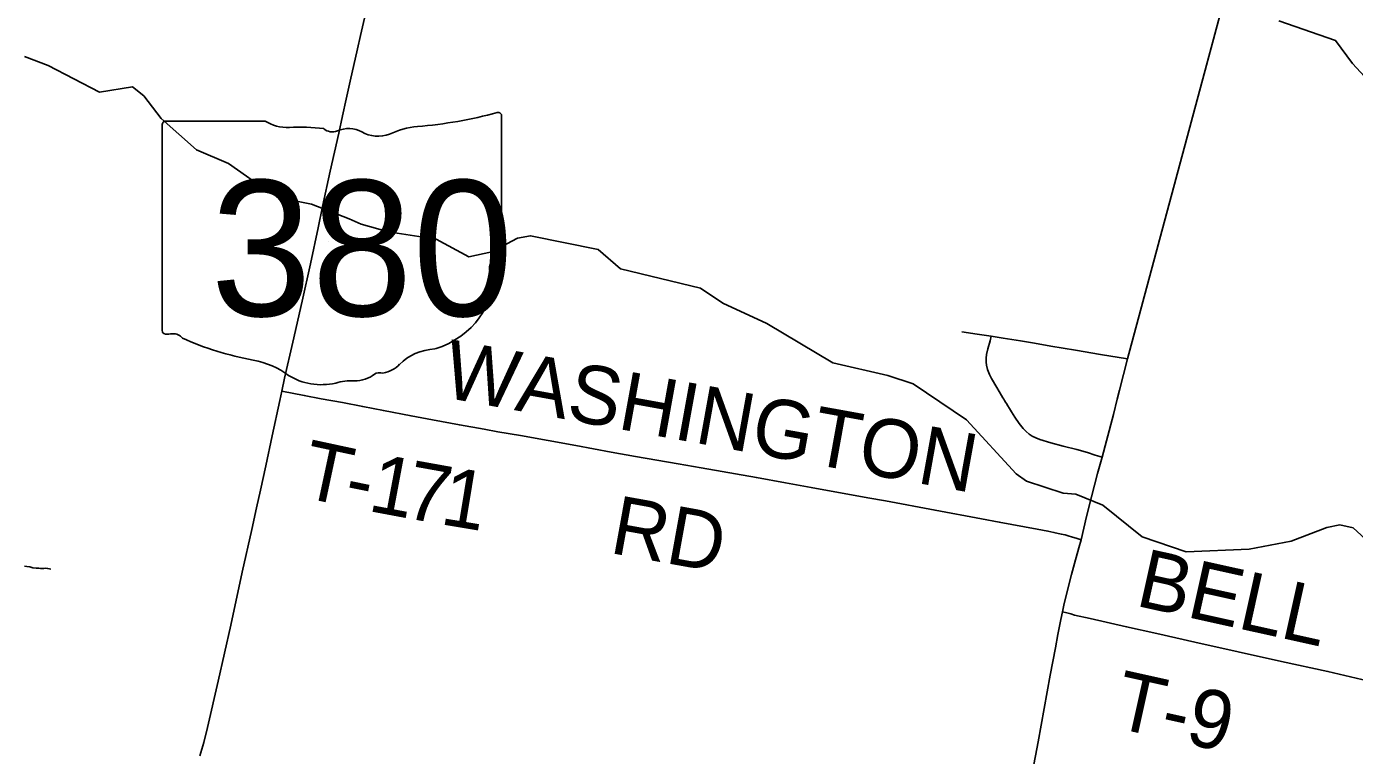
# Model space of a CAD drawing. Extents: x -1.4 to 35.4, y 0 to 22.
# Drawn here: x 12.483 to 13.773, y 16.794 to 17.502 of the extents above; entities that cross this region are included whole.
import ezdxf

# ---------------------------------------------------------------- set-up
doc = ezdxf.new("R2010")
doc.units = 0
for name, color, linetype in [('GM_X_County_Road', 7, 'Continuous'), ('GM_X_Minor_River', 7, 'Continuous'), ('GM_X_State_Location', 7, 'Continuous'), ('GM_X_State_Route', 7, 'Continuous'), ('GM_X_State_Shield', 7, 'Continuous'), ('GM_X_Township_Road', 7, 'Continuous'), ('GM_X_Township_Road_Text', 7, 'Continuous')]:
    doc.layers.add(name, color=color, linetype=linetype)

msp = doc.modelspace()

# ---------------------------------------------------------------- linework, layer by layer
at = {"layer": 'GM_X_County_Road'}
for p, q in [((13.6358, 17.4895), (13.6908, 17.695)), ((13.6291, 17.4644), (13.6358, 17.4895)), ((13.5525, 17.1789), (13.6291, 17.4644))]:
    msp.add_line(p, q, dxfattribs=at)
for points in [[(13.5278, 17.0834), (13.532, 17.0994), (13.5386, 17.1248), (13.5424, 17.1396), (13.5446, 17.1486), (13.5525, 17.1789)], [(13.5074, 17.0031), (13.5126, 17.0256), (13.5175, 17.0447), (13.5233, 17.0674), (13.5258, 17.0766), (13.5278, 17.0834)], [(13.4893, 16.9332), (13.4906, 16.9397), (13.4954, 16.9593), (13.4979, 16.9694), (13.5009, 16.9802), (13.5051, 16.9953), (13.5074, 17.0031)], [(13.4602, 16.778), (13.4656, 16.8067), (13.4773, 16.8715), (13.4824, 16.8982), (13.4848, 16.9111), (13.4877, 16.9256), (13.4893, 16.9332)]]:
    msp.add_lwpolyline(points, dxfattribs=at)
at = {"layer": 'GM_X_Minor_River'}
for points in [[(13.6994, 17.5074), (13.7545, 17.4882), (13.7708, 17.4659), (13.8018, 17.4327)], [(12.4807, 17.4726), (12.5038, 17.4639), (12.5538, 17.4379), (12.5858, 17.4431), (12.5967, 17.4345), (12.6137, 17.4126), (12.6478, 17.382), (12.6791, 17.3689), (12.7196, 17.3401), (12.7324, 17.3346), (12.7596, 17.3292), (12.7962, 17.3149), (12.8079, 17.3098), (12.8344, 17.3025), (12.8809, 17.2952), (12.9125, 17.2779), (12.935, 17.2829), (12.9599, 17.2961), (12.9725, 17.2986), (13.0383, 17.2853), (13.06, 17.2663), (13.1376, 17.2475), (13.1593, 17.233), (13.2019, 17.2133), (13.2662, 17.175), (13.3195, 17.1627), (13.3441, 17.1547), (13.3958, 17.1196), (13.4443, 17.0671), (13.4541, 17.0601), (13.4899, 17.0485), (13.5021, 17.0475), (13.5285, 17.0368), (13.5667, 17.0061), (13.6093, 16.9914), (13.6705, 16.9941), (13.7113, 17.0017), (13.746, 17.0152), (13.7586, 17.0176), (13.7715, 17.0148), (13.8152, 16.9745)], [(12.4807, 16.9776), (12.483, 16.9772), (12.486, 16.9768), (12.489, 16.976), (12.4921, 16.9756)], [(12.4921, 16.9756), (12.4947, 16.9756), (12.4966, 16.9752), (12.4996, 16.9752), (12.5015, 16.9755), (12.5034, 16.9751), (12.5053, 16.9748), (12.5065, 16.9747)]]:
    msp.add_lwpolyline(points, dxfattribs=at)
at = {"layer": 'GM_X_State_Route'}
for points in [[(12.7934, 17.4314), (12.7959, 17.443), (12.7972, 17.4488), (12.8045, 17.4803), (12.8074, 17.493), (12.8149, 17.5267)], [(12.6511, 16.7933), (12.655, 16.8063), (12.6586, 16.8208), (12.6689, 16.8656), (12.6814, 16.9201), (12.6924, 16.9718), (12.7016, 17.013), (12.7063, 17.0342), (12.71, 17.0512), (12.7152, 17.0749), (12.7216, 17.104), (12.729, 17.1386), (12.7308, 17.1474), (12.7335, 17.16), (12.7414, 17.1951), (12.7505, 17.2351), (12.7588, 17.2714), (12.7662, 17.3061), (12.7705, 17.3271), (12.7778, 17.3612), (12.7861, 17.3981), (12.7898, 17.4151), (12.7934, 17.4314)]]:
    msp.add_lwpolyline(points, dxfattribs=at)
at = {"layer": 'GM_X_State_Shield'}
for p, q in [((12.9443, 17.3103), (12.9443, 17.415)), ((12.6147, 17.4066), (12.6147, 17.2064)), ((12.7145, 17.41), (12.618, 17.41)), ((12.9443, 17.3103), (12.9443, 17.3103))]:
    msp.add_line(p, q, dxfattribs=at)
for centre, major_axis, start_param, end_param in [((12.8269, 17.6828), (0.3495, 0), 4.814394, 5.042369), ((12.9406, 17.4154), (0.00367, 0), 6.141152, 7.989035), ((12.6185, 17.407), (0.00382, 0), 1.712693, 3.28349), ((12.7375, 17.4332), (0.037, 0), 4.042523, 4.731795), ((12.7497, 17.2977), (0.133, 0), 1.404758, 1.657858), ((12.7799, 17.408), (0.0107, 0), 3.836095, 5.185415), ((12.7956, 17.3849), (0.0222, 0), 0.950623, 2.079405), ((12.8715, 17.3489), (0.0703, 0), 1.699011, 2.107814), ((12.8243, 17.4166), (0.0267, 0), 4.081561, 5.145723), ((12.9434, 17.3026), (0.00568, 0), 1.883978, 3.671073), ((12.9073, 17.2894), (0.0341, 0), 5.934695, 6.695948), ((12.9404, 17.3099), (0.00393, 0), 5.05454, 6.418171), ((12.9574, 17.2665), (0.0248, 0), 2.387724, 3.262537), ((12.8465, 17.2532), (0.0874, 0), 5.101752, 6.440018), ((12.6185, 17.206), (0.00385, 0), 3.00124, 4.508301), ((12.6191, 17.2265), (0.0294, 0), 4.665946, 4.897461), ((12.6251, 17.1949), (0.0106, 0), 0.519207, 1.627899), ((12.7589, 17.3747), (0.2524, 0), 4.195997, 4.488961), ((12.8833, 17.1503), (0.0479, 0), 1.647645, 2.488434), ((12.6837, 17.1165), (0.079, 0), 0.823519, 1.323587), ((12.8227, 17.1871), (0.0282, 0), 4.937069, 5.64225), ((12.7691, 17.1939), (0.0501, 0), 4.026481, 4.996735), ((12.7981, 17.1247), (0.0412, 0), 1.495662, 1.94098), ((12.8017, 17.1789), (0.0267, 0), 4.691044, 5.507374), ((12.8259, 17.1595), (0.00752, 0), 1.147584, 2.315152)]:
    msp.add_ellipse(centre, major_axis=major_axis, ratio=0.8, start_param=start_param, end_param=end_param, dxfattribs=at)
at = {"layer": 'GM_X_Township_Road'}
for points in [[(13.3913, 17.2052), (13.4063, 17.2029), (13.42, 17.2009)], [(13.5278, 17.0834), (13.5211, 17.0855), (13.5134, 17.0879), (13.5032, 17.0908), (13.49, 17.0942), (13.478, 17.0974), (13.4673, 17.1006), (13.4633, 17.1021), (13.4599, 17.1038), (13.4568, 17.1058), (13.454, 17.1082), (13.4509, 17.1113), (13.4471, 17.1162), (13.4428, 17.1223), (13.4396, 17.1276), (13.4378, 17.1308), (13.4361, 17.1333), (13.4348, 17.1354), (13.4338, 17.137), (13.4329, 17.1386), (13.4322, 17.1396), (13.4313, 17.1412), (13.43, 17.1433), (13.4253, 17.1511), (13.4202, 17.1599), (13.4182, 17.1638), (13.4165, 17.1685), (13.4155, 17.1727), (13.4151, 17.1758), (13.4151, 17.1795), (13.4154, 17.1832), (13.4166, 17.1887), (13.4188, 17.1964), (13.42, 17.2009)], [(13.42, 17.2009), (13.4315, 17.199), (13.4485, 17.1963), (13.4619, 17.1941), (13.478, 17.1912), (13.5017, 17.1873), (13.5262, 17.1832), (13.5525, 17.1789)], [(12.7308, 17.1474), (12.7527, 17.1434), (12.7689, 17.1402), (12.7899, 17.1364), (12.8094, 17.1325), (12.8295, 17.1286), (12.8564, 17.1235), (12.8772, 17.1197), (12.9034, 17.1148), (12.9273, 17.1105), (12.9407, 17.108), (12.9628, 17.1043), (13.0164, 17.0947), (13.0507, 17.0884), (13.0745, 17.0841), (13.1157, 17.077), (13.1382, 17.0731), (13.1919, 17.0635), (13.22, 17.0585), (13.2451, 17.0538), (13.3001, 17.044), (13.3172, 17.0409), (13.3654, 17.0318), (13.4106, 17.0234), (13.4277, 17.0203), (13.4646, 17.0135), (13.475, 17.0115), (13.4809, 17.0103), (13.488, 17.0087), (13.4918, 17.0078), (13.4947, 17.007), (13.499, 17.0057), (13.5024, 17.0046), (13.5074, 17.0031)], [(13.4893, 16.9332), (13.4935, 16.9321), (13.4973, 16.9311), (13.501, 16.93), (13.5162, 16.9265), (13.5514, 16.9187), (13.5808, 16.9121), (13.6177, 16.9038), (13.7018, 16.8849), (13.7471, 16.8752), (13.7911, 16.8649), (13.808, 16.8611), (13.8357, 16.8547), (13.877, 16.8461), (13.8932, 16.8426), (13.9411, 16.8323), (13.9684, 16.8268), (13.9945, 16.8212), (14.0243, 16.8149), (14.0589, 16.8076), (14.0912, 16.801), (14.1476, 16.7888)]]:
    msp.add_lwpolyline(points, dxfattribs=at)

# ---------------------------------------------------------------- texts
at = {"layer": 'GM_X_State_Location'}
for s in ['s', 'r']:
    msp.add_text(s, height=0.000189, dxfattribs=at).set_placement((12.7758, 17.2932))
msp.add_text('380', height=0.000189, rotation=0, dxfattribs=at).set_placement((12.7089, 17.2794))
at = {"layer": 'GM_X_State_Shield'}
msp.add_text('380', height=0.13184, dxfattribs=at).set_placement((12.6617, 17.2206))
at = {"layer": 'GM_X_Township_Road_Text'}
for s, height, rotation, p in [('WASHINGTON', 0.05682, 349.7402, (12.8854, 17.142)), ('T', 0.0568, 347.8933, (12.7473, 17.0452)), ('1', 0.0568, 349.3497, (12.8133, 17.0314)), ('7', 0.0568, 349.8214, (12.8482, 17.0248)), ('1', 0.0568, 350.6145, (12.8834, 17.0185)), ('-', 0.0568, 348.5376, (12.7895, 17.0362)), ('RD', 0.05682, 349.739, (13.048, 16.9906)), ('BELL', 0.05682, 347.4959, (13.5588, 16.9394)), ('T-9', 0.05682, 347.4726, (13.5367, 16.8212))]:
    msp.add_text(s, height=height, rotation=rotation, dxfattribs=at).set_placement(p)

doc.saveas('drawing.dxf')
